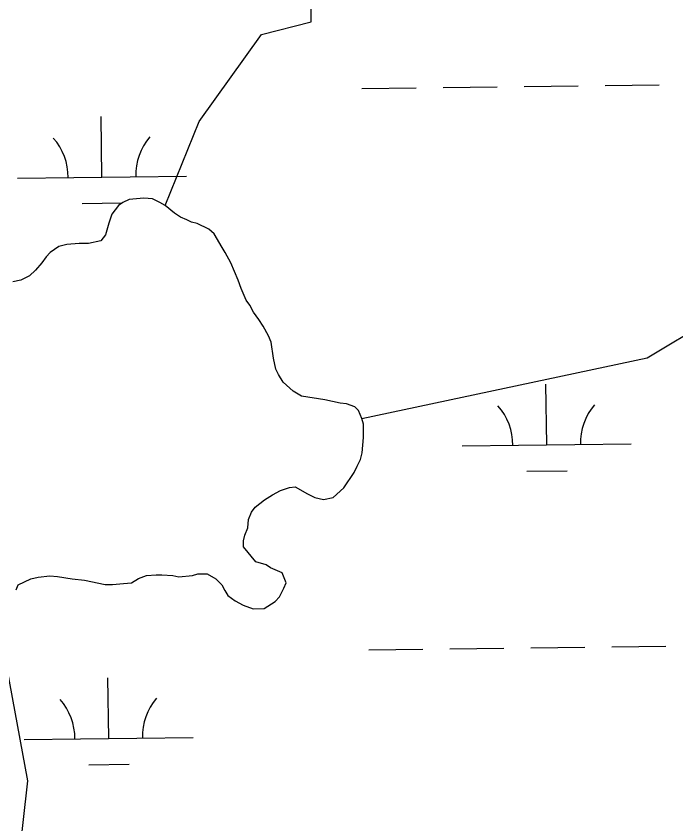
# Model space of a CAD drawing. Extents: x 3694830 to 3732949, y 415201 to 440970.
# Drawn here: x 3724537.7 to 3724928.4, y 431289 to 431767.7 of the extents above; entities that cross this region are included whole.
import ezdxf

# ---------------------------------------------------------------- set-up
doc = ezdxf.new("R2010")
doc.units = 0
doc.layers.add('V-TOPO-SHOR', color=7, linetype='Continuous')
doc.layers.add('V-WETL-SWMP', color=7, linetype='Continuous')

msp = doc.modelspace()

# ---------------------------------------------------------------- linework, layer by layer
at = {"layer": 'V-TOPO-SHOR'}
for p, q in [((3724604.56, 431659.08), (3724600.92, 431657.28)), ((3724613.29, 431659.78), (3724604.56, 431659.08)), ((3724618.38, 431659.41), (3724613.29, 431659.78)), ((3724622.74, 431657.21), (3724618.38, 431659.41)), ((3724598.37, 431655.47), (3724594.36, 431650.39)), ((3724600.92, 431657.28), (3724598.37, 431655.47)), ((3724626, 431655.38), (3724622.74, 431657.21)), ((3724631.44, 431651), (3724626, 431655.38)), ((3724594.36, 431650.39), (3724592.52, 431644.94)), ((3724635.07, 431648.45), (3724631.44, 431651)), ((3724638.7, 431646.98), (3724635.07, 431648.45)), ((3724592.52, 431644.94), (3724590.69, 431638.04)), ((3724641.61, 431645.52), (3724638.7, 431646.98)), ((3724644.88, 431644.78), (3724641.61, 431645.52)), ((3724651.78, 431641.49), (3724644.88, 431644.78)), ((3724655.04, 431638.57), (3724651.78, 431641.49)), ((3724659.74, 431630.56), (3724655.04, 431638.57)), ((3724587.77, 431634.41), (3724580.49, 431632.98)), ((3724590.69, 431638.04), (3724587.77, 431634.41)), ((3724563.03, 431631.21), (3724557.93, 431627.59)), ((3724567.76, 431632.29), (3724563.03, 431631.21)), ((3724575.04, 431632.99), (3724567.76, 431632.29)), ((3724580.49, 431632.98), (3724575.04, 431632.99)), ((3724661.55, 431627.64), (3724659.74, 431630.56)), ((3724555.38, 431625.06), (3724552.82, 431621.43)), ((3724557.93, 431627.59), (3724555.38, 431625.06)), ((3724664.8, 431621.45), (3724661.55, 431627.64)), ((3724552.82, 431621.43), (3724549.18, 431617.08)), ((3724669.14, 431611.26), (3724664.8, 431621.45)), ((3724549.18, 431617.08), (3724545.53, 431613.81)), ((3724540.43, 431611.28), (3724535.7, 431610.21)), ((3724545.53, 431613.81), (3724540.43, 431611.28)), ((3724670.94, 431606.17), (3724669.14, 431611.26)), ((3724673.83, 431599.25), (3724670.94, 431606.17)), ((3724676, 431596.33), (3724673.83, 431599.25)), ((3724678.17, 431592.33), (3724676, 431596.33)), ((3724681.43, 431587.95), (3724678.17, 431592.33)), ((3724683.96, 431583.95), (3724681.43, 431587.95)), ((3724687.22, 431578.12), (3724683.96, 431583.95)), ((3724688.66, 431574.48), (3724687.22, 431578.12)), ((3724690.09, 431565.02), (3724688.66, 431574.48)), ((3724691.52, 431558.48), (3724690.09, 431565.02)), ((3724692.96, 431555.2), (3724691.52, 431558.48)), ((3724695.86, 431550.83), (3724692.96, 431555.2)), ((3724701.66, 431545.36), (3724695.86, 431550.83)), ((3724706.74, 431542.43), (3724701.66, 431545.36)), ((3724720.55, 431540.21), (3724706.74, 431542.43)), ((3724729.63, 431538.36), (3724720.55, 431540.21)), ((3724733.27, 431537.99), (3724729.63, 431538.36)), ((3724738.35, 431536.16), (3724733.27, 431537.99)), ((3724740.53, 431533.97), (3724738.35, 431536.16)), ((3724742.33, 431529.24), (3724740.53, 431533.97)), ((3724743.41, 431525.96), (3724742.33, 431529.24)), ((3724743.39, 431517.96), (3724743.41, 431525.96)), ((3724742.63, 431508.88), (3724743.39, 431517.96)), ((3724739.7, 431500.89), (3724741.53, 431504.88)), ((3724741.53, 431504.88), (3724742.63, 431508.88)), ((3724737.87, 431497.26), (3724739.7, 431500.89)), ((3724731.66, 431488.18), (3724737.87, 431497.26)), ((3724689.48, 431483.95), (3724694.21, 431486.48)), ((3724694.21, 431486.48), (3724699.67, 431488.28)), ((3724699.67, 431488.28), (3724702.94, 431488.63)), ((3724702.94, 431488.63), (3724710.2, 431484.61)), ((3724725.47, 431482.39), (3724731.66, 431488.18)), ((3724679.28, 431476.71), (3724684.74, 431481.05)), ((3724684.74, 431481.05), (3724689.48, 431483.95)), ((3724710.2, 431484.61), (3724714.56, 431482.42)), ((3724714.56, 431482.42), (3724719.65, 431481.31)), ((3724719.65, 431481.31), (3724725.47, 431482.39)), ((3724677.09, 431473.81), (3724679.28, 431476.71)), ((3724675.25, 431469.45), (3724677.09, 431473.81)), ((3724674.88, 431464.36), (3724675.25, 431469.45)), ((3724673.04, 431460), (3724674.88, 431464.36)), ((3724672.3, 431453.1), (3724672.31, 431456.73)), ((3724672.31, 431456.73), (3724673.04, 431460)), ((3724679.54, 431444.35), (3724672.3, 431453.1)), ((3724685.72, 431442.51), (3724679.54, 431444.35)), ((3724688.26, 431440.69), (3724685.72, 431442.51)), ((3724695.16, 431437.76), (3724688.26, 431440.69)), ((3724697.68, 431431.93), (3724695.16, 431437.76)), ((3724538.8, 431430.59), (3724546.44, 431434.21)), ((3724546.44, 431434.21), (3724550.81, 431435.28)), ((3724550.81, 431435.28), (3724557.72, 431435.99)), ((3724557.72, 431435.99), (3724562.08, 431435.61)), ((3724562.08, 431435.61), (3724570.8, 431434.13)), ((3724570.8, 431434.13), (3724578.07, 431433.38)), ((3724578.07, 431433.38), (3724590.43, 431430.8)), ((3724606.06, 431431.85), (3724610.07, 431434.38)), ((3724610.07, 431434.38), (3724614.8, 431436.18)), ((3724614.8, 431436.18), (3724620.62, 431436.53)), ((3724620.62, 431436.53), (3724623.89, 431436.52)), ((3724623.89, 431436.52), (3724630.43, 431436.13)), ((3724630.43, 431436.13), (3724634.07, 431435.4)), ((3724634.07, 431435.4), (3724642.07, 431436.1)), ((3724642.07, 431436.1), (3724645.34, 431437.18)), ((3724645.34, 431437.18), (3724650.8, 431437.16)), ((3724650.8, 431437.16), (3724655.88, 431434.24)), ((3724655.88, 431434.24), (3724659.5, 431430.59)), ((3724537.7, 431427.69), (3724538.8, 431430.59)), ((3724590.43, 431430.8), (3724594.79, 431430.79)), ((3724594.79, 431430.79), (3724601.34, 431431.5)), ((3724601.34, 431431.5), (3724606.06, 431431.85)), ((3724659.5, 431430.59), (3724661.31, 431427.32)), ((3724693.66, 431423.58), (3724696.22, 431428.67)), ((3724696.22, 431428.67), (3724697.68, 431431.93)), ((3724661.31, 431427.32), (3724663.12, 431424.4)), ((3724663.12, 431424.4), (3724667.47, 431421.12)), ((3724691.11, 431420.68), (3724693.66, 431423.58)), ((3724667.47, 431421.12), (3724672.19, 431418.56)), ((3724672.19, 431418.56), (3724678, 431416.36)), ((3724684.55, 431416.7), (3724691.11, 431420.68)), ((3724678, 431416.36), (3724684.55, 431416.7))]:
    msp.add_line(p, q, dxfattribs=at)
for points in [[(3724626, 431655.38), (3724646.11, 431705.25), (3724682.96, 431756.83), (3724712.43, 431764.2), (3724712.43, 431801.04), (3724712.43, 431845.26), (3724705.06, 431889.47), (3724697.7, 431911.58), (3724697.7, 431933.68), (3724727.17, 431970.53), (3724771.38, 432014.74), (3724771.38, 432036.85), (3724771.38, 432073.69), (3724741.91, 432103.17), (3724712.43, 432154.75), (3724712.43, 432184.23), (3724697.7, 432206.33), (3724653.48, 432243.18), (3724638.74, 432265.29), (3724609.27, 432309.5), (3724601.9, 432316.87), (3724572.42, 432338.97), (3724546.27, 432343.87)], [(3724742.33, 431529.24), (3724911.39, 431565.24), (3724948.24, 431587.35), (3724978.84, 431591.79)], [(3724526.02, 431413.18), (3724544.34, 431314.59), (3724536.5, 431244.08), (3724505.16, 431181.4), (3724465.99, 431126.56), (3724434.65, 431087.39), (3724411.15, 431032.54), (3724371.98, 430938.53), (3724356.31, 430805.34), (3724348.47, 430734.83), (3724356.31, 430625.15)]]:
    msp.add_lwpolyline(points, dxfattribs=at)
at = {"layer": 'V-WETL-SWMP'}
for p, q in [((3724742.5, 431724.87), (3724774.49, 431725.25)), ((3724790.49, 431725.44), (3724822.49, 431725.82)), ((3724838.49, 431726.01), (3724870.49, 431726.4)), ((3724886.49, 431726.59), (3724918.48, 431726.97)), ((3724588.52, 431672.29), (3724588.09, 431708.28)), ((3724538.52, 431671.69), (3724638.52, 431672.88)), ((3724604.56, 431659.08), (3724600.92, 431657.28)), ((3724613.29, 431659.78), (3724604.56, 431659.08)), ((3724618.38, 431659.41), (3724613.29, 431659.78)), ((3724622.74, 431657.21), (3724618.38, 431659.41)), ((3724576.71, 431656.71), (3724600.53, 431657)), ((3724598.37, 431655.47), (3724594.36, 431650.39)), ((3724600.92, 431657.28), (3724598.37, 431655.47)), ((3724626, 431655.38), (3724622.74, 431657.21)), ((3724631.44, 431651), (3724626, 431655.38)), ((3724594.36, 431650.39), (3724592.52, 431644.94)), ((3724635.07, 431648.45), (3724631.44, 431651)), ((3724638.7, 431646.98), (3724635.07, 431648.45)), ((3724592.52, 431644.94), (3724590.69, 431638.04)), ((3724641.61, 431645.52), (3724638.7, 431646.98)), ((3724644.88, 431644.78), (3724641.61, 431645.52)), ((3724651.78, 431641.49), (3724644.88, 431644.78)), ((3724655.04, 431638.57), (3724651.78, 431641.49)), ((3724659.74, 431630.56), (3724655.04, 431638.57)), ((3724587.77, 431634.41), (3724580.49, 431632.98)), ((3724590.69, 431638.04), (3724587.77, 431634.41)), ((3724563.03, 431631.21), (3724557.93, 431627.59)), ((3724567.76, 431632.29), (3724563.03, 431631.21)), ((3724575.04, 431632.99), (3724567.76, 431632.29)), ((3724580.49, 431632.98), (3724575.04, 431632.99)), ((3724661.55, 431627.64), (3724659.74, 431630.56)), ((3724555.38, 431625.06), (3724552.82, 431621.43)), ((3724557.93, 431627.59), (3724555.38, 431625.06)), ((3724664.8, 431621.45), (3724661.55, 431627.64)), ((3724552.82, 431621.43), (3724549.18, 431617.08)), ((3724669.14, 431611.26), (3724664.8, 431621.45)), ((3724549.18, 431617.08), (3724545.53, 431613.81)), ((3724540.43, 431611.28), (3724535.7, 431610.21)), ((3724545.53, 431613.81), (3724540.43, 431611.28)), ((3724670.94, 431606.17), (3724669.14, 431611.26)), ((3724673.83, 431599.25), (3724670.94, 431606.17)), ((3724676, 431596.33), (3724673.83, 431599.25)), ((3724678.17, 431592.33), (3724676, 431596.33)), ((3724681.43, 431587.95), (3724678.17, 431592.33)), ((3724683.96, 431583.95), (3724681.43, 431587.95)), ((3724687.22, 431578.12), (3724683.96, 431583.95)), ((3724688.66, 431574.48), (3724687.22, 431578.12)), ((3724690.09, 431565.02), (3724688.66, 431574.48)), ((3724691.52, 431558.48), (3724690.09, 431565.02)), ((3724692.96, 431555.2), (3724691.52, 431558.48)), ((3724695.86, 431550.83), (3724692.96, 431555.2)), ((3724701.66, 431545.36), (3724695.86, 431550.83)), ((3724851.87, 431513.55), (3724851.44, 431549.55)), ((3724706.74, 431542.43), (3724701.66, 431545.36)), ((3724720.55, 431540.21), (3724706.74, 431542.43)), ((3724729.63, 431538.36), (3724720.55, 431540.21)), ((3724733.27, 431537.99), (3724729.63, 431538.36)), ((3724738.35, 431536.16), (3724733.27, 431537.99)), ((3724740.53, 431533.97), (3724738.35, 431536.16)), ((3724742.33, 431529.24), (3724740.53, 431533.97)), ((3724743.41, 431525.96), (3724742.33, 431529.24)), ((3724743.39, 431517.96), (3724743.41, 431525.96)), ((3724742.63, 431508.88), (3724743.39, 431517.96)), ((3724801.87, 431512.96), (3724901.86, 431514.15)), ((3724739.7, 431500.89), (3724741.53, 431504.88)), ((3724741.53, 431504.88), (3724742.63, 431508.88)), ((3724737.87, 431497.26), (3724739.7, 431500.89)), ((3724731.66, 431488.18), (3724737.87, 431497.26)), ((3724840.05, 431497.98), (3724864.05, 431498.27)), ((3724689.48, 431483.95), (3724694.21, 431486.48)), ((3724694.21, 431486.48), (3724699.67, 431488.28)), ((3724699.67, 431488.28), (3724702.94, 431488.63)), ((3724702.94, 431488.63), (3724710.2, 431484.61)), ((3724725.47, 431482.39), (3724731.66, 431488.18)), ((3724679.28, 431476.71), (3724684.74, 431481.05)), ((3724684.74, 431481.05), (3724689.48, 431483.95)), ((3724710.2, 431484.61), (3724714.56, 431482.42)), ((3724714.56, 431482.42), (3724719.65, 431481.31)), ((3724719.65, 431481.31), (3724725.47, 431482.39)), ((3724677.09, 431473.81), (3724679.28, 431476.71)), ((3724675.25, 431469.45), (3724677.09, 431473.81)), ((3724674.88, 431464.36), (3724675.25, 431469.45)), ((3724673.04, 431460), (3724674.88, 431464.36)), ((3724672.3, 431453.1), (3724672.31, 431456.73)), ((3724672.31, 431456.73), (3724673.04, 431460)), ((3724679.54, 431444.35), (3724672.3, 431453.1)), ((3724685.72, 431442.51), (3724679.54, 431444.35)), ((3724688.26, 431440.69), (3724685.72, 431442.51)), ((3724695.16, 431437.76), (3724688.26, 431440.69)), ((3724697.68, 431431.93), (3724695.16, 431437.76)), ((3724538.8, 431430.59), (3724546.44, 431434.21)), ((3724546.44, 431434.21), (3724550.81, 431435.28)), ((3724550.81, 431435.28), (3724557.72, 431435.99)), ((3724557.72, 431435.99), (3724562.08, 431435.61)), ((3724562.08, 431435.61), (3724570.8, 431434.13)), ((3724570.8, 431434.13), (3724578.07, 431433.38)), ((3724578.07, 431433.38), (3724590.43, 431430.8)), ((3724606.06, 431431.85), (3724610.07, 431434.38)), ((3724610.07, 431434.38), (3724614.8, 431436.18)), ((3724614.8, 431436.18), (3724620.62, 431436.53)), ((3724620.62, 431436.53), (3724623.89, 431436.52)), ((3724623.89, 431436.52), (3724630.43, 431436.13)), ((3724630.43, 431436.13), (3724634.07, 431435.4)), ((3724634.07, 431435.4), (3724642.07, 431436.1)), ((3724642.07, 431436.1), (3724645.34, 431437.18)), ((3724645.34, 431437.18), (3724650.8, 431437.16)), ((3724650.8, 431437.16), (3724655.88, 431434.24)), ((3724655.88, 431434.24), (3724659.5, 431430.59)), ((3724537.7, 431427.69), (3724538.8, 431430.59)), ((3724590.43, 431430.8), (3724594.79, 431430.79)), ((3724594.79, 431430.79), (3724601.34, 431431.5)), ((3724601.34, 431431.5), (3724606.06, 431431.85)), ((3724659.5, 431430.59), (3724661.31, 431427.32)), ((3724693.66, 431423.58), (3724696.22, 431428.67)), ((3724696.22, 431428.67), (3724697.68, 431431.93)), ((3724661.31, 431427.32), (3724663.12, 431424.4)), ((3724663.12, 431424.4), (3724667.47, 431421.12)), ((3724691.11, 431420.68), (3724693.66, 431423.58)), ((3724667.47, 431421.12), (3724672.19, 431418.56)), ((3724672.19, 431418.56), (3724678, 431416.36)), ((3724684.55, 431416.7), (3724691.11, 431420.68)), ((3724678, 431416.36), (3724684.55, 431416.7)), ((3724890.45, 431393.93), (3724922.45, 431394.32)), ((3724746.46, 431392.22), (3724778.46, 431392.6)), ((3724794.46, 431392.79), (3724826.46, 431393.17)), ((3724842.46, 431393.36), (3724874.45, 431393.74)), ((3724592.49, 431339.64), (3724592.06, 431375.63)), ((3724542.49, 431339.04), (3724642.48, 431340.23)), ((3724580.67, 431324.06), (3724604.67, 431324.35))]:
    msp.add_line(p, q, dxfattribs=at)
for centre, start, end in [((3724643.75, 431673.42), 139.9115, 181.4552), ((3724533.28, 431672.1), 359.9115, 41.4552), ((3724796.62, 431513.37), 359.9115, 41.4552), ((3724907.1, 431514.69), 139.9115, 181.4552), ((3724537.24, 431339.45), 359.9115, 41.4552), ((3724647.72, 431340.77), 139.9115, 181.4552)]:
    msp.add_arc(centre, 35.25, start, end, dxfattribs=at)

doc.saveas('drawing.dxf')
